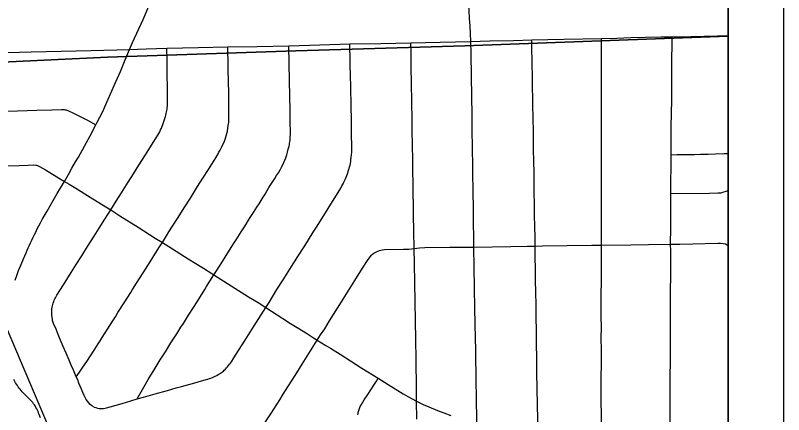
# Model space of a CAD drawing. Extents: x -59 to 82, y -3 to 49.
# Drawn here: x 7.618 to 9, y 19.786 to 20.505 of the extents above; entities that cross this region are included whole.
import ezdxf

# ---------------------------------------------------------------- set-up
doc = ezdxf.new("R2010")
doc.units = 0
for name, color, linetype in [('GM_X_City_Street', 7, 'Continuous'), ('GM_X_Corporation', 7, 'Continuous'), ('GM_X_County_Road', 7, 'Continuous'), ('GM_X_Rail_Line', 7, 'Continuous'), ('SH_Data', 7, 'Continuous')]:
    doc.layers.add(name, color=color, linetype=linetype)

msp = doc.modelspace()

# ---------------------------------------------------------------- linework, layer by layer
at = {"layer": 'GM_X_City_Street'}
for points in [[(8.4376, 20.4584), (8.437, 20.4724), (8.4362, 20.4861), (8.4352, 20.4995), (8.4342, 20.5141), (8.433, 20.5287), (8.4319, 20.5447), (8.4307, 20.5634), (8.4296, 20.5792), (8.4293, 20.5828), (8.4286, 20.5934), (8.4264, 20.6334), (8.4233, 20.6799), (8.4215, 20.708), (8.4202, 20.728), (8.4164, 20.7908), (8.4143, 20.8207), (8.4135, 20.8326), (8.4123, 20.8504), (8.4096, 20.8907), (8.409, 20.9)], [(7.5616, 20.4374), (7.6464, 20.4394), (7.7544, 20.4422), (7.8233, 20.444), (7.8534, 20.4449), (7.8906, 20.4459), (7.9471, 20.4472), (8, 20.4484), (8.0531, 20.4494), (8.1099, 20.4504), (8.1655, 20.4521), (8.2197, 20.4538), (8.2754, 20.4548), (8.3295, 20.4559), (8.382, 20.4571), (8.4376, 20.4584), (8.4542, 20.4588), (8.4717, 20.4593), (8.5142, 20.4601), (8.5471, 20.4611), (8.6047, 20.4622), (8.6721, 20.4635), (8.6998, 20.4644), (8.7253, 20.4651), (8.7518, 20.4657), (8.7788, 20.4664), (8.7992, 20.4667), (8.833, 20.4674), (8.8812, 20.4686), (8.9, 20.4689)], [(7.7598, 19.8), (7.7625, 19.7989), (7.7656, 19.798), (7.7688, 19.7974), (7.7732, 19.7972), (7.7768, 19.7974), (7.7817, 19.7985), (7.7883, 19.8001), (7.8099, 19.8066), (7.8259, 19.8111), (7.8372, 19.8146), (7.8483, 19.8176), (7.8696, 19.8237), (7.8915, 19.83), (7.9072, 19.8344), (7.9166, 19.837), (7.9369, 19.8425), (7.9466, 19.8452), (7.9614, 19.8494), (7.9642, 19.8503), (7.967, 19.8512), (7.9697, 19.8521), (7.9724, 19.8532), (7.975, 19.8544), (7.9776, 19.8556), (7.9802, 19.8569), (7.9827, 19.8583), (7.9852, 19.8597), (7.987, 19.8608), (7.9888, 19.862), (7.9905, 19.8633), (7.9922, 19.8647), (7.9937, 19.8662), (7.9958, 19.8682), (7.9978, 19.8703), (7.9997, 19.8724), (8.0016, 19.8746), (8.0033, 19.8769), (8.005, 19.8792), (8.0067, 19.8816), (8.011, 19.8884), (8.0152, 19.8951), (8.0196, 19.9018), (8.0314, 19.9204), (8.0436, 19.9395), (8.0688, 19.9792), (8.0744, 19.9883), (8.0884, 20.0114), (8.0997, 20.029), (8.1178, 20.0577), (8.1215, 20.0635), (8.1251, 20.0693), (8.1385, 20.0903), (8.1539, 20.1149), (8.1573, 20.1204), (8.1607, 20.1259), (8.2007, 20.1894), (8.2033, 20.1939), (8.2055, 20.198), (8.2076, 20.2018), (8.2091, 20.2047), (8.2118, 20.2108), (8.2131, 20.2138), (8.2154, 20.2201), (8.2175, 20.2263), (8.2184, 20.2293), (8.2193, 20.2324), (8.22, 20.2355), (8.2207, 20.2386), (8.2212, 20.2418), (8.2217, 20.2449), (8.2223, 20.2495), (8.2227, 20.2541), (8.2231, 20.2587), (8.2233, 20.2633), (8.2229, 20.297), (8.2227, 20.3062), (8.2225, 20.3154), (8.2219, 20.3435), (8.2214, 20.3745), (8.2212, 20.3827), (8.221, 20.3908), (8.2197, 20.4538)], [(8.3401, 19.7782), (8.3398, 19.8103), (8.3393, 19.8327), (8.3387, 19.8863), (8.3381, 19.9211), (8.3363, 20.0237), (8.3357, 20.0585), (8.3352, 20.0857), (8.3349, 20.1169), (8.3344, 20.1461), (8.3334, 20.2016), (8.3333, 20.2099), (8.3332, 20.2183), (8.333, 20.2266), (8.3327, 20.255), (8.3325, 20.2611), (8.3323, 20.2672), (8.3319, 20.3023), (8.3316, 20.3228), (8.3313, 20.3437), (8.3311, 20.3503), (8.3309, 20.3568), (8.3307, 20.3761), (8.3302, 20.4184), (8.3298, 20.4399), (8.3295, 20.4559)], [(8.4483, 19.7705), (8.4475, 19.8212), (8.4471, 19.8431), (8.4461, 19.9037), (8.4459, 19.9233), (8.4448, 19.9774), (8.4435, 20.0518), (8.443, 20.088), (8.4427, 20.1095), (8.4424, 20.1276), (8.4421, 20.1482), (8.4419, 20.1636), (8.4416, 20.1821), (8.4409, 20.2289), (8.4403, 20.2706), (8.44, 20.295), (8.4395, 20.3246), (8.4383, 20.3953), (8.4378, 20.4363), (8.4376, 20.4584)], [(8.5582, 19.7542), (8.5575, 19.8033), (8.5567, 19.8338), (8.5562, 19.8607), (8.5559, 19.8876), (8.5556, 19.9142), (8.5553, 19.9366), (8.5549, 19.9623), (8.5546, 19.9848), (8.5543, 20.0061), (8.5539, 20.0284), (8.5536, 20.0496), (8.5533, 20.0693), (8.553, 20.0899), (8.5528, 20.1052), (8.5523, 20.1252), (8.5519, 20.1456), (8.5516, 20.1667), (8.5513, 20.1859), (8.5511, 20.2222), (8.5507, 20.2418), (8.5503, 20.2637), (8.55, 20.2793), (8.5498, 20.296), (8.5491, 20.3439), (8.549, 20.3554), (8.5485, 20.3759), (8.5482, 20.3927), (8.5473, 20.4479), (8.5471, 20.4611)], [(8.6725, 19.7405), (8.6719, 19.8562), (8.6722, 19.8749), (8.6721, 19.9025), (8.6719, 19.9242), (8.6721, 19.9439), (8.6719, 19.9623), (8.6722, 20.0673), (8.6721, 20.0917), (8.6725, 20.2399), (8.6723, 20.2703), (8.6721, 20.3992), (8.6721, 20.4635)], [(8.7958, 19.7718), (8.7961, 19.8347), (8.7963, 19.9024), (8.7965, 19.9509), (8.7967, 20.0111), (8.797, 20.0345), (8.7968, 20.0811), (8.7967, 20.0933), (8.7968, 20.1229), (8.797, 20.1439), (8.7972, 20.1844), (8.7974, 20.2543), (8.7976, 20.287), (8.7979, 20.3053), (8.7986, 20.3523), (8.7989, 20.375), (8.7991, 20.4268), (8.7993, 20.4514), (8.7992, 20.4667)], [(7.7598, 19.8), (7.7553, 19.8024), (7.7525, 19.8047), (7.7499, 19.8075), (7.7475, 19.8105), (7.7453, 19.8137), (7.7435, 19.8172), (7.7419, 19.8207), (7.7395, 19.8263), (7.7371, 19.8319), (7.7348, 19.8375), (7.7324, 19.8431), (7.7301, 19.8487), (7.7275, 19.8546), (7.7224, 19.8664), (7.7186, 19.8753), (7.7148, 19.8842), (7.7094, 19.8967), (7.704, 19.9092), (7.6986, 19.9217), (7.6948, 19.9308), (7.6911, 19.9399), (7.6866, 19.9506), (7.6859, 19.9523), (7.6854, 19.954), (7.6849, 19.9557), (7.6845, 19.9584), (7.6841, 19.961), (7.6839, 19.9626), (7.6837, 19.9637), (7.6835, 19.9664), (7.6834, 19.9691), (7.6835, 19.9744), (7.6838, 19.977), (7.6843, 19.9795), (7.6848, 19.9821), (7.6854, 19.9847), (7.686, 19.9872), (7.6869, 19.9897), (7.6878, 19.9921), (7.6888, 19.9945), (7.6899, 19.9968), (7.6911, 19.9992), (7.6924, 20.0014), (7.6979, 20.0098), (7.6989, 20.0115), (7.7074, 20.0248), (7.7183, 20.042), (7.7272, 20.0565), (7.7375, 20.0725), (7.7477, 20.0888), (7.7597, 20.1076), (7.7689, 20.1223), (7.779, 20.1384), (7.7897, 20.1549), (7.7996, 20.1705), (7.809, 20.1858), (7.8209, 20.2049), (7.8306, 20.2198), (7.8401, 20.2353), (7.8523, 20.2542), (7.861, 20.2683), (7.8659, 20.2761), (7.8712, 20.2844), (7.8744, 20.2897), (7.8778, 20.2955), (7.8793, 20.2988), (7.8808, 20.3021), (7.8822, 20.3055), (7.8835, 20.3089), (7.8847, 20.3123), (7.8859, 20.3158), (7.8869, 20.3193), (7.8879, 20.3228), (7.8886, 20.3255), (7.8893, 20.3282), (7.8899, 20.331), (7.8904, 20.3337), (7.8909, 20.3365), (7.8912, 20.3393), (7.8915, 20.3421), (7.8918, 20.3449), (7.8919, 20.3478), (7.8916, 20.3731), (7.8912, 20.4006), (7.891, 20.4245), (7.8906, 20.4459)], [(7.7275, 19.8546), (7.7335, 19.863), (7.7394, 19.8715), (7.7466, 19.882), (7.761, 19.904), (7.7671, 19.9137), (7.7706, 19.919), (7.7743, 19.925), (7.7936, 19.9554), (7.798, 19.9626), (7.8026, 19.9701), (7.8137, 19.9873), (7.8255, 20.0064), (7.8287, 20.0115), (7.8361, 20.023), (7.848, 20.0418), (7.8606, 20.0617), (7.8701, 20.077), (7.8773, 20.0883), (7.8824, 20.0961), (7.8896, 20.108), (7.8942, 20.1155), (7.9005, 20.1255), (7.9108, 20.1415), (7.9216, 20.1584), (7.933, 20.1761), (7.9459, 20.1973), (7.9552, 20.2119), (7.9652, 20.2276), (7.9714, 20.2373), (7.9754, 20.2436), (7.9786, 20.2487), (7.9826, 20.2559), (7.9843, 20.2588), (7.9863, 20.2624), (7.9889, 20.2673), (7.9909, 20.2714), (7.9934, 20.2771), (7.9946, 20.2803), (7.9958, 20.2838), (7.9971, 20.288), (7.9982, 20.2923), (7.9993, 20.2968), (8.0003, 20.3023), (8.001, 20.307), (8.0018, 20.3121), (8.0021, 20.3169), (8.0022, 20.3213), (8.0019, 20.3556), (8.0017, 20.3714), (8.0015, 20.3792), (8, 20.4484)], [(7.8372, 19.8146), (7.8491, 19.836), (7.857, 19.8498), (7.8678, 19.8672), (7.8786, 19.885), (7.8878, 19.8993), (7.8979, 19.9156), (7.9084, 19.932), (7.9159, 19.9437), (7.9203, 19.9504), (7.9278, 19.9625), (7.9295, 19.9653), (7.9394, 19.9807), (7.9508, 19.9988), (7.9586, 20.0114), (7.9621, 20.017), (7.9751, 20.038), (7.9877, 20.0573), (8.0003, 20.0777), (8.0103, 20.0936), (8.0151, 20.1012), (8.0242, 20.1157), (8.0287, 20.1226), (8.0331, 20.1295), (8.0376, 20.1364), (8.0404, 20.1411), (8.0463, 20.1504), (8.0523, 20.1596), (8.0563, 20.1657), (8.0601, 20.1718), (8.0639, 20.178), (8.0672, 20.1835), (8.0709, 20.1899), (8.0742, 20.1954), (8.0776, 20.2008), (8.0811, 20.2063), (8.0846, 20.2117), (8.0879, 20.2167), (8.0911, 20.2217), (8.0942, 20.2268), (8.0969, 20.2319), (8.0991, 20.2362), (8.101, 20.2404), (8.1028, 20.2446), (8.1045, 20.2489), (8.1061, 20.254), (8.1076, 20.2591), (8.109, 20.2643), (8.1103, 20.2695), (8.1109, 20.2721), (8.1114, 20.2747), (8.1118, 20.2774), (8.1121, 20.28), (8.1124, 20.2826), (8.1126, 20.2853), (8.1129, 20.2918), (8.1125, 20.316), (8.1123, 20.3248), (8.1121, 20.3335), (8.1116, 20.3603), (8.1111, 20.3871), (8.1099, 20.4504)], [(7.5633, 20.3316), (7.5847, 20.3325), (7.6221, 20.3334), (7.6565, 20.3345), (7.6836, 20.3351), (7.7009, 20.3356), (7.7058, 20.3354), (7.7074, 20.3352), (7.7091, 20.3348), (7.7106, 20.3345), (7.7122, 20.334), (7.7227, 20.3292), (7.7336, 20.3238), (7.7478, 20.3163), (7.7628, 20.3079)], [(8.7974, 20.2543), (8.8086, 20.2544), (8.8279, 20.2547), (8.8394, 20.2549), (8.8502, 20.2551), (8.8641, 20.2554), (8.8776, 20.2557), (8.8933, 20.2562)], [(8.8933, 20.2562), (8.8992, 20.2566), (8.9, 20.2567)], [(7.563, 20.2332), (7.6022, 20.2343), (7.6248, 20.2351), (7.6409, 20.2357), (7.6507, 20.236), (7.6549, 20.2357), (7.6562, 20.2354), (7.6576, 20.235), (7.6589, 20.2345), (7.6601, 20.2339), (7.6614, 20.2333), (7.6725, 20.227), (7.6925, 20.2146), (7.7061, 20.2063)], [(8.7972, 20.1844), (8.8669, 20.185), (8.8815, 20.1854), (8.8847, 20.1855), (8.8876, 20.1859), (8.8909, 20.1867), (8.895, 20.188), (8.9, 20.1897)], [(8.067, 19.7714), (8.0777, 19.7877), (8.0937, 19.813), (8.0999, 19.8231), (8.1082, 19.8363), (8.1158, 19.8482), (8.1241, 19.8614), (8.134, 19.8769), (8.1611, 19.9203), (8.1671, 19.9298), (8.1744, 19.9409), (8.1831, 19.9549), (8.2046, 19.9891), (8.2289, 20.0276), (8.2425, 20.0497), (8.2527, 20.0657), (8.2586, 20.0732), (8.2605, 20.0752), (8.2627, 20.0769), (8.2651, 20.0784), (8.2686, 20.0802), (8.2732, 20.0821), (8.278, 20.0833), (8.2823, 20.0836), (8.3161, 20.084), (8.3255, 20.0844), (8.3352, 20.0857), (8.3449, 20.0867), (8.3547, 20.0872), (8.3998, 20.0876), (8.443, 20.088), (8.5095, 20.0891), (8.5385, 20.0895), (8.553, 20.0899), (8.5664, 20.0901), (8.6551, 20.0913), (8.6721, 20.0917), (8.7254, 20.0923), (8.7571, 20.0929), (8.7967, 20.0933), (8.8133, 20.0935), (8.8368, 20.0938), (8.8816, 20.0948), (8.8867, 20.095), (8.8912, 20.0947), (8.8952, 20.0937), (8.8986, 20.0918), (8.9, 20.0911)], [(7.663, 19.7803), (7.6609, 19.7864), (7.6599, 19.7891), (7.6589, 19.7917), (7.6577, 19.7943), (7.6564, 19.7969), (7.6551, 19.7994), (7.6536, 19.8019), (7.6523, 19.804), (7.6508, 19.806), (7.6493, 19.808), (7.6477, 19.81), (7.646, 19.8119), (7.6443, 19.8137), (7.6394, 19.8184), (7.6364, 19.8215), (7.6335, 19.8245), (7.6305, 19.8276), (7.6286, 19.8297), (7.6268, 19.8319), (7.625, 19.8341), (7.6233, 19.8364), (7.6216, 19.8387), (7.62, 19.8411), (7.6185, 19.8435), (7.6151, 19.8493)], [(8.2342, 19.7858), (8.2344, 19.7884), (8.2347, 19.7902), (8.2352, 19.7921), (8.2357, 19.7939), (8.2363, 19.7957), (8.2369, 19.7974), (8.2377, 19.7992), (8.2385, 19.8008), (8.2406, 19.8046), (8.2457, 19.8129), (8.252, 19.8226), (8.2573, 19.8309), (8.2626, 19.8391), (8.2675, 19.8468), (8.2707, 19.8517)]]:
    msp.add_lwpolyline(points, dxfattribs=at)
at = {"layer": 'GM_X_Corporation'}
msp.add_lwpolyline([(8.9, 20.468), (8.9, 20.9), (7.5381, 20.9), (7.5427, 20.4188), (7.7837, 20.4297), (8.1226, 20.4416), (8.4266, 20.4501)], close=True, dxfattribs=at)
msp.add_lwpolyline([(8.9, 16.9117), (8.9, 20.468), (8.4266, 20.4501), (8.1226, 20.4416), (7.7837, 20.4297), (7.5427, 20.4188), (7.5381, 20.9)], dxfattribs=at)
at = {"layer": 'GM_X_County_Road'}
for points in [[(7.8233, 20.444), (7.829, 20.4566), (7.8476, 20.4977), (7.8649, 20.5378), (7.871, 20.552)], [(7.7645, 20.3114), (7.7751, 20.3323), (7.7808, 20.3449), (7.7892, 20.3641), (7.798, 20.3841), (7.8069, 20.4043), (7.8157, 20.4251), (7.8233, 20.444)], [(7.7061, 20.2063), (7.7133, 20.2188), (7.7197, 20.2299), (7.7262, 20.2412), (7.7314, 20.25), (7.7387, 20.2632), (7.7459, 20.276), (7.7525, 20.2885), (7.7628, 20.3079), (7.7645, 20.3114)], [(7.6176, 20.0281), (7.6208, 20.037), (7.6239, 20.0458), (7.6284, 20.0565), (7.6328, 20.0671), (7.6374, 20.0777), (7.6392, 20.0823), (7.6412, 20.0869), (7.6432, 20.0914), (7.6453, 20.0959), (7.6474, 20.1004), (7.6496, 20.1048), (7.6519, 20.1092), (7.6547, 20.115), (7.6575, 20.1206), (7.6604, 20.1263), (7.6634, 20.1319), (7.6665, 20.1374), (7.675, 20.1527), (7.6806, 20.1624), (7.6862, 20.172), (7.6934, 20.1843), (7.7061, 20.2063)], [(7.7061, 20.2063), (7.7145, 20.2013), (7.7266, 20.1942), (7.7525, 20.1781), (7.7806, 20.1604), (7.7897, 20.1549), (7.8062, 20.1444), (7.8386, 20.1237), (7.8696, 20.1041), (7.8824, 20.0961), (7.9006, 20.0848), (7.9291, 20.0667), (7.9563, 20.0498), (7.9713, 20.0404), (7.9751, 20.038), (8.0376, 19.9984), (8.0547, 19.988), (8.0688, 19.9792), (8.0994, 19.9594), (8.1131, 19.9506), (8.1251, 19.9431), (8.1433, 19.9317), (8.1543, 19.9246), (8.1611, 19.9203), (8.1684, 19.9156), (8.1766, 19.9108), (8.1848, 19.9057), (8.202, 19.895), (8.2208, 19.8831), (8.2414, 19.8699), (8.2707, 19.8517), (8.2885, 19.8405), (8.3155, 19.8238), (8.324, 19.8188), (8.3398, 19.8103), (8.3516, 19.8048), (8.3615, 19.8004), (8.3771, 19.7938), (8.3888, 19.7895), (8.4014, 19.7849)]]:
    msp.add_lwpolyline(points, dxfattribs=at)
at = {"layer": 'GM_X_Rail_Line'}
msp.add_lwpolyline([(8.9, 16.9085), (8.7999, 17.0665), (8.6754, 17.2891), (8.4392, 17.8566), (7.9747, 19.0643), (7.3949, 20.4302), (7.2951, 20.6142), (7.206, 20.7089), (7.1975, 20.7179)], dxfattribs=at)
at = {"layer": 'SH_Data'}
for p, q in [((9, 21), (9, 14)), ((8.9, 20.9), (8.9, 14.1))]:
    msp.add_line(p, q, dxfattribs=at)
msp.add_lwpolyline([(8.9, 20.9), (2.1, 20.9), (2.1, 14.1), (8.9, 14.1)], close=True, dxfattribs=at)
msp.add_lwpolyline([(7.5381, 20.9), (7.5427, 20.4188), (7.7837, 20.4297), (8.1226, 20.4416), (8.4266, 20.4501), (8.9, 20.468), (8.9, 16.9117)], dxfattribs=at)

doc.saveas('drawing.dxf')
